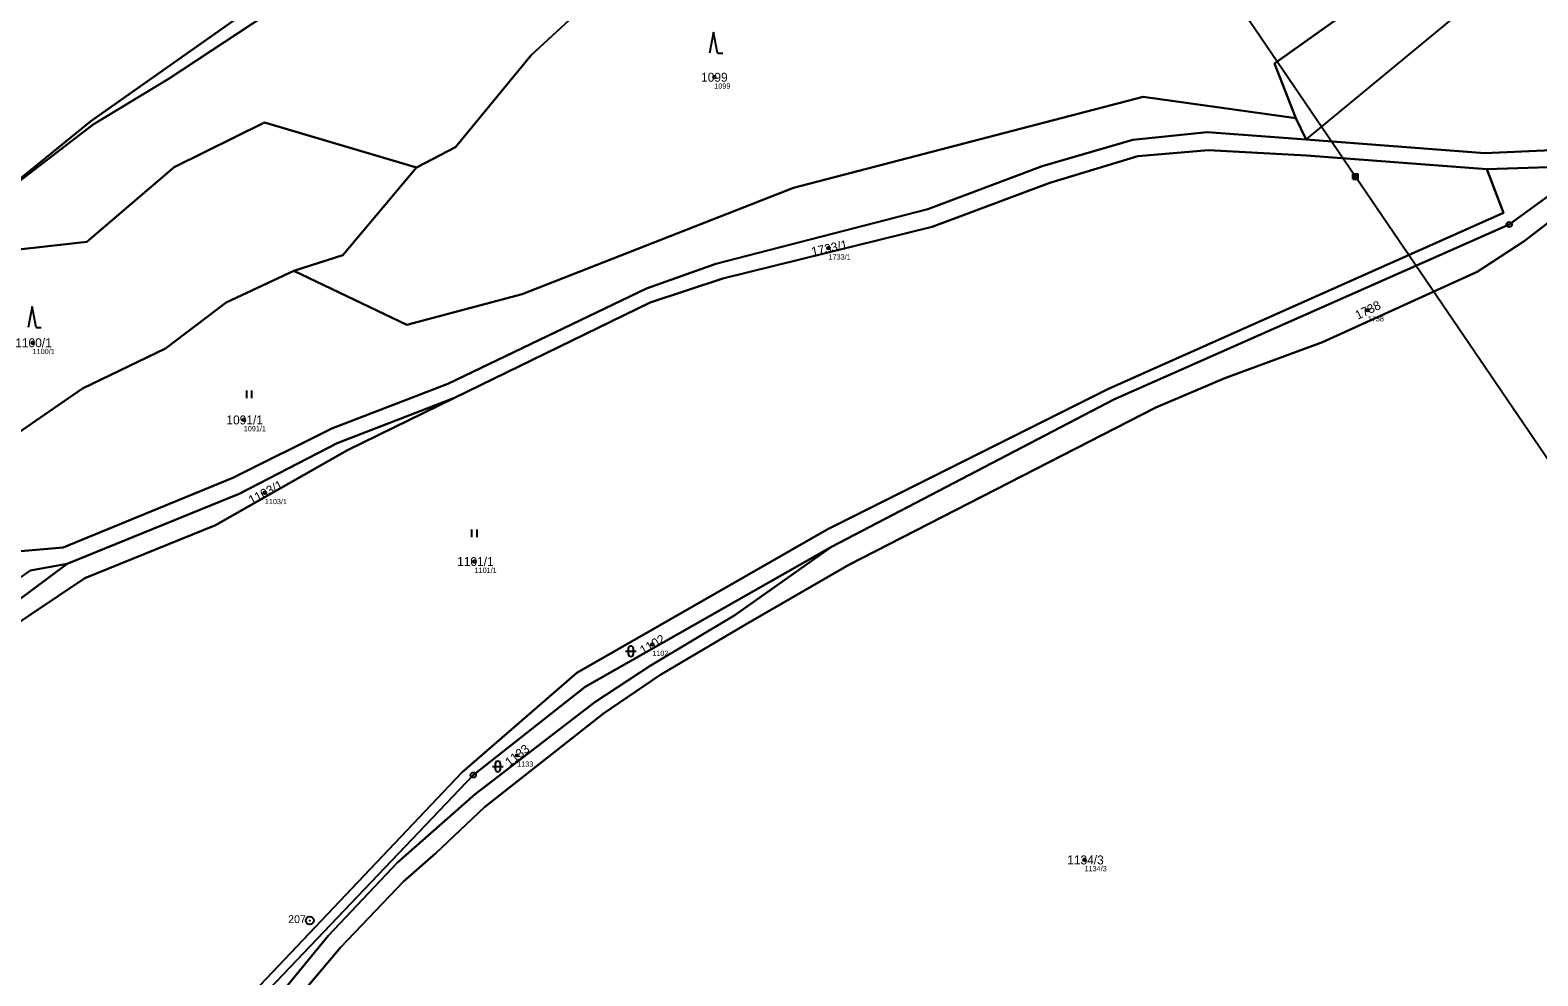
# Model space of a CAD drawing. Extents: x -653098 to -649479, y -997642 to -992666.
# Drawn here: x -650896.6 to -650610, y -994123.6 to -993943.9 of the extents above; entities that cross this region are included whole.
import ezdxf

# ---------------------------------------------------------------- set-up
doc = ezdxf.new("R2010")
doc.units = 0
for name, color, linetype in [('Definiční body', 7, 'Continuous'), ('Hranice parcel', 7, 'Continuous'), ('Parcelní čísla', 7, 'Continuous'), ('Polygon parcely', 7, 'Continuous'), ('Poz předměty', 7, 'Continuous'), ('Vnitřní kresba', 7, 'Continuous'), ('Značky bodu BP', 7, 'Continuous'), ('Značky kultur', 7, 'Continuous')]:
    doc.layers.add(name, color=color, linetype=linetype)

msp = doc.modelspace()

# ---------------------------------------------------------------- linework, layer by layer
at = {"layer": 'Definiční body'}
for centre in [(-650766.57, -993952.82), (-650744.85, -993985.31), (-650642.32, -993997.06), (-650896.18, -994003.27), (-650856.03, -994017.94), (-650852.03, -994031.78), (-650812.16, -994044.84), (-650778.35, -994060.62), (-650804.06, -994081.68), (-650696.17, -994101.56)]:
    msp.add_circle(centre, 0.25, dxfattribs=at)
at = {"layer": 'Hranice parcel'}
for p, q in [((-650656, -993960.58), (-650654.02, -993964.66)), ((-650600.08, -993969.66), (-650619.65, -993970.3)), ((-650916.57, -994065.32), (-650889.58, -994045.27)), ((-650896.65, -994046.54), (-650889.58, -994045.27))]:
    msp.add_line(p, q, dxfattribs=at)
for points in [[(-650906.59, -993978.57), (-650884.65, -993961.79), (-650870.23, -993953.08), (-650830.69, -993926.94), (-650801.09, -993907.24), (-650781.82, -993894.6), (-650746.71, -993871.05), (-650736.03, -993866.02), (-650716.04, -993857.46), (-650663.65, -993835.1), (-650647.72, -993826.95), (-650651.98, -993826.39)], [(-650587.88, -993861.42), (-650597.04, -993883.64), (-650603.24, -993888.84), (-650619.5, -993890.3), (-650622.02, -993891.74), (-650628.22, -993911.7), (-650640.1, -993935.95), (-650660.05, -993950.21), (-650656, -993960.58)], [(-650803.23, -993903.42), (-650885.11, -993961.13), (-650906.59, -993978.57)], [(-650484.59, -993906.44), (-650507.69, -993920.8), (-650529.4, -993935.21), (-650567.64, -993959.86), (-650589.24, -993968.79), (-650601.62, -993975.54), (-650612.58, -993983.96), (-650621.53, -993989.79), (-650650.95, -994003.14), (-650669.5, -994009.98), (-650682.64, -994015.58), (-650740.96, -994045.47), (-650760.48, -994056.75), (-650776.91, -994066.46), (-650787.62, -994073.73), (-650810.23, -994091.51), (-650819.52, -994100.29), (-650825.66, -994105.63), (-650837.62, -994118.22), (-650865.75, -994151.5)], [(-650823.18, -993969.97), (-650815.8, -993966.09), (-650801.4, -993948.64), (-650790.13, -993938.21), (-650781.45, -993933.44), (-650766.42, -993929.02), (-650735.81, -993922.51)], [(-650846.51, -993989.6), (-650825.02, -993999.86), (-650803.08, -993994.01), (-650751.51, -993973.83), (-650685.02, -993956.51), (-650656, -993960.58)], [(-650902.87, -993985.99), (-650885.88, -993984.08), (-650869.26, -993969.9), (-650852.11, -993961.39), (-650823.18, -993969.97)], [(-650654.02, -993964.66), (-650672.83, -993963.28), (-650686.99, -993964.69), (-650704.23, -993969.7), (-650725.97, -993977.89), (-650766.25, -993988.25), (-650779.44, -993992.95), (-650817.21, -994011.05), (-650839.3, -994019.54), (-650858.13, -994028.97), (-650890.39, -994042.16), (-650902.91, -994043.24), (-650927.48, -994050.6)], [(-650815.97, -994013.75), (-650778.78, -993995.59), (-650764.92, -993991.03), (-650725.14, -993981.24), (-650702.78, -993972.86), (-650686.06, -993967.78), (-650672.62, -993966.69), (-650653.97, -993967.66), (-650619.65, -993970.3)], [(-650654.02, -993964.66), (-650620.05, -993967.27), (-650598.94, -993966.32)], [(-650823.18, -993969.97), (-650837.17, -993986.63), (-650846.51, -993989.6)], [(-650744.28, -994042.06), (-650690.63, -994014.06), (-650615.41, -993980.8), (-650600.08, -993969.66)], [(-650619.65, -993970.3), (-650616.51, -993978.6), (-650691.62, -994012.02), (-650745.08, -994038.73), (-650792.73, -994066), (-650814.55, -994084.91), (-650857.54, -994130.25), (-650866.38, -994141.31), (-650885.21, -994163.18), (-650896.64, -994177.05)], [(-650977.08, -994049.46), (-650933.82, -994038.2), (-650916.32, -994028.6), (-650903.73, -994023.66), (-650886.71, -994011.97), (-650870.93, -994004.34), (-650859.38, -993995.59), (-650846.51, -993989.6)], [(-650815.97, -994013.75), (-650836.32, -994023.68), (-650861.41, -994037.91), (-650886.23, -994048.02), (-650901.46, -994058.2)], [(-650889.58, -994045.27), (-650856.91, -994031.95), (-650838.3, -994022.33), (-650815.97, -994013.75)], [(-650895.41, -994177.01), (-650891.49, -994175.15), (-650883.76, -994164.77), (-650865.25, -994142.36), (-650856.24, -994131.43), (-650812.39, -994085.42), (-650791.14, -994068.65), (-650744.28, -994042.06)], [(-650891.28, -994180.54), (-650887.14, -994173.48), (-650839.97, -994116), (-650826.82, -994102.07), (-650812.06, -994089.07), (-650789.25, -994071.59), (-650778.73, -994064.67), (-650762.65, -994055.02), (-650744.28, -994042.06)]]:
    msp.add_lwpolyline(points, dxfattribs=at)
at = {"layer": 'Polygon parcely'}
for points in [[(-650603.71, -993793.36), (-650613.89, -993803.32), (-650651.98, -993826.39), (-650647.72, -993826.95), (-650663.65, -993835.1), (-650716.04, -993857.46), (-650736.03, -993866.02), (-650746.71, -993871.05), (-650781.82, -993894.6), (-650801.09, -993907.24), (-650830.69, -993926.94), (-650870.23, -993953.08), (-650884.65, -993961.79), (-650906.59, -993978.57)], [(-650902.87, -993985.99), (-650885.88, -993984.08), (-650869.26, -993969.9), (-650852.11, -993961.39), (-650823.18, -993969.97), (-650815.8, -993966.09), (-650801.4, -993948.64), (-650790.13, -993938.21), (-650781.45, -993933.44), (-650766.42, -993929.02), (-650735.81, -993922.51), (-650714.73, -993911.39), (-650699.81, -993906.49), (-650686.53, -993899.78), (-650667.03, -993888.82), (-650644.04, -993873.92), (-650620.41, -993856.46), (-650604.89, -993841.23)], [(-650865.75, -994151.5), (-650837.62, -994118.22), (-650825.66, -994105.63), (-650819.52, -994100.29), (-650810.23, -994091.51), (-650787.62, -994073.73), (-650776.91, -994066.46), (-650760.48, -994056.75), (-650740.96, -994045.47), (-650682.64, -994015.58), (-650669.5, -994009.98), (-650650.95, -994003.14), (-650621.53, -993989.79), (-650612.58, -993983.96), (-650601.62, -993975.54), (-650589.24, -993968.79), (-650567.64, -993959.86), (-650529.4, -993935.21), (-650507.69, -993920.8), (-650484.59, -993906.44), (-650468.86, -993895.69), (-650449.41, -993867.94)], [(-650456.65, -993872.66), (-650471.46, -993894.01), (-650488.95, -993904.46), (-650510.14, -993917.07), (-650568.84, -993957.62), (-650600.08, -993969.66), (-650615.41, -993980.8), (-650690.63, -994014.06), (-650744.28, -994042.06), (-650762.65, -994055.02), (-650778.73, -994064.67), (-650789.25, -994071.59), (-650812.06, -994089.07), (-650826.82, -994102.07), (-650839.97, -994116), (-650887.14, -994173.48)], [(-650603.24, -993888.84), (-650619.5, -993890.3), (-650622.02, -993891.74), (-650628.22, -993911.7), (-650640.1, -993935.95), (-650660.05, -993950.21), (-650656, -993960.58), (-650654.02, -993964.66), (-650620.05, -993967.27), (-650598.94, -993966.32)], [(-650460.31, -993908.88), (-650468.65, -993906.05), (-650475, -993905.7), (-650484.59, -993906.44), (-650507.69, -993920.8), (-650529.4, -993935.21), (-650567.64, -993959.86), (-650589.24, -993968.79), (-650601.62, -993975.54), (-650612.58, -993983.96), (-650621.53, -993989.79), (-650650.95, -994003.14), (-650669.5, -994009.98), (-650682.64, -994015.58), (-650740.96, -994045.47), (-650760.48, -994056.75), (-650776.91, -994066.46), (-650787.62, -994073.73), (-650810.23, -994091.51), (-650819.52, -994100.29), (-650825.66, -994105.63), (-650837.62, -994118.22), (-650865.75, -994151.5)], [(-650790.13, -993938.21), (-650801.4, -993948.64), (-650815.8, -993966.09), (-650823.18, -993969.97), (-650837.17, -993986.63), (-650846.51, -993989.6), (-650825.02, -993999.86), (-650803.08, -993994.01), (-650751.51, -993973.83), (-650685.02, -993956.51), (-650656, -993960.58), (-650660.05, -993950.21), (-650640.1, -993935.95)], [(-650902.91, -994043.24), (-650890.39, -994042.16), (-650858.13, -994028.97), (-650839.3, -994019.54), (-650817.21, -994011.05), (-650779.44, -993992.95), (-650766.25, -993988.25), (-650725.97, -993977.89), (-650704.23, -993969.7), (-650686.99, -993964.69), (-650672.83, -993963.28), (-650654.02, -993964.66), (-650656, -993960.58), (-650685.02, -993956.51), (-650751.51, -993973.83), (-650803.08, -993994.01), (-650825.02, -993999.86), (-650846.51, -993989.6), (-650859.38, -993995.59), (-650870.93, -994004.34), (-650886.71, -994011.97), (-650903.73, -994023.66)], [(-650598.94, -993966.32), (-650620.05, -993967.27), (-650654.02, -993964.66), (-650672.83, -993963.28), (-650686.99, -993964.69), (-650704.23, -993969.7), (-650725.97, -993977.89), (-650766.25, -993988.25), (-650779.44, -993992.95), (-650817.21, -994011.05), (-650839.3, -994019.54), (-650858.13, -994028.97), (-650890.39, -994042.16), (-650902.91, -994043.24)], [(-650857.54, -994130.25), (-650814.55, -994084.91), (-650792.73, -994066), (-650745.08, -994038.73), (-650691.62, -994012.02), (-650616.51, -993978.6), (-650619.65, -993970.3), (-650653.97, -993967.66), (-650672.62, -993966.69), (-650686.06, -993967.78), (-650702.78, -993972.86), (-650725.14, -993981.24), (-650764.92, -993991.03), (-650778.78, -993995.59), (-650815.97, -994013.75), (-650836.32, -994023.68), (-650861.41, -994037.91), (-650886.23, -994048.02), (-650901.46, -994058.2), (-650921.32, -994094.74), (-650926.64, -994092.53), (-650929.48, -994103.92), (-650919.25, -994140.13)], [(-650896.65, -994046.54), (-650889.58, -994045.27), (-650856.91, -994031.95), (-650838.3, -994022.33), (-650815.97, -994013.75), (-650778.78, -993995.59), (-650764.92, -993991.03), (-650725.14, -993981.24), (-650702.78, -993972.86), (-650686.06, -993967.78), (-650672.62, -993966.69), (-650653.97, -993967.66), (-650619.65, -993970.3), (-650600.08, -993969.66)]]:
    msp.add_lwpolyline(points, dxfattribs=at)
for points in [[(-650746.71, -993871.05), (-650736.03, -993866.02), (-650716.04, -993857.46), (-650663.65, -993835.1), (-650647.72, -993826.95), (-650651.98, -993826.39), (-650664.17, -993831.94), (-650718.37, -993852.19), (-650736.67, -993860.84), (-650749.78, -993867.32), (-650803.23, -993903.42), (-650885.11, -993961.13), (-650906.59, -993978.57), (-650884.65, -993961.79), (-650870.23, -993953.08), (-650830.69, -993926.94), (-650801.09, -993907.24), (-650781.82, -993894.6)], [(-650935.81, -993939.79), (-650913.28, -993977.39), (-650906.59, -993978.57), (-650885.11, -993961.13), (-650803.23, -993903.42), (-650848.82, -993844.27), (-650920.08, -993896.69), (-650911.18, -993925.36)], [(-650859.38, -993995.59), (-650846.51, -993989.6), (-650837.17, -993986.63), (-650823.18, -993969.97), (-650852.11, -993961.39), (-650869.26, -993969.9), (-650885.88, -993984.08), (-650902.87, -993985.99), (-650981.59, -994042.87), (-650979.3, -994049.32), (-650979.04, -994049.97), (-650977.08, -994049.46), (-650933.82, -994038.2), (-650916.32, -994028.6), (-650903.73, -994023.66), (-650886.71, -994011.97), (-650870.93, -994004.34)], [(-650690.63, -994014.06), (-650615.41, -993980.8), (-650600.08, -993969.66), (-650619.65, -993970.3), (-650616.51, -993978.6), (-650691.62, -994012.02), (-650745.08, -994038.73), (-650792.73, -994066), (-650814.55, -994084.91), (-650857.54, -994130.25), (-650866.38, -994141.31), (-650885.21, -994163.18), (-650896.64, -994177.05), (-650895.41, -994177.01), (-650891.49, -994175.15), (-650883.76, -994164.77), (-650865.25, -994142.36), (-650856.24, -994131.43), (-650812.39, -994085.42), (-650791.14, -994068.65), (-650744.28, -994042.06)], [(-650916.57, -994065.32), (-650918.14, -994074.39), (-650924.67, -994085.14), (-650926.64, -994092.53), (-650921.32, -994094.74), (-650901.46, -994058.2), (-650886.23, -994048.02), (-650861.41, -994037.91), (-650836.32, -994023.68), (-650815.97, -994013.75), (-650838.3, -994022.33), (-650856.91, -994031.95), (-650889.58, -994045.27)], [(-650762.65, -994055.02), (-650744.28, -994042.06), (-650791.14, -994068.65), (-650812.39, -994085.42), (-650856.24, -994131.43), (-650865.25, -994142.36), (-650883.76, -994164.77), (-650891.49, -994175.15), (-650895.41, -994177.01), (-650891.28, -994180.54), (-650887.14, -994173.48), (-650839.97, -994116), (-650826.82, -994102.07), (-650812.06, -994089.07), (-650789.25, -994071.59), (-650778.73, -994064.67)], [(-650889.58, -994045.27), (-650896.65, -994046.54), (-650918.65, -994061.93), (-650916.57, -994065.32)]]:
    msp.add_lwpolyline(points, close=True, dxfattribs=at)
at = {"layer": 'Poz předměty'}
for p, q in [((-650764.43, -993795.52), (-650644.63, -993971.66)), ((-650645.13, -993971.16), (-650644.13, -993971.16)), ((-650645.13, -993972.16), (-650645.13, -993971.16)), ((-650645.13, -993971.36), (-650644.13, -993971.36)), ((-650645.13, -993971.56), (-650644.13, -993971.56)), ((-650645.13, -993971.76), (-650644.13, -993971.76)), ((-650645.13, -993971.96), (-650644.13, -993971.96)), ((-650645.13, -993972.16), (-650644.13, -993972.16)), ((-650644.93, -993972.16), (-650644.93, -993971.16)), ((-650644.73, -993972.16), (-650644.73, -993971.16)), ((-650644.63, -993971.66), (-650569.84, -994081.71)), ((-650644.53, -993972.16), (-650644.53, -993971.16)), ((-650644.33, -993972.16), (-650644.33, -993971.16)), ((-650644.13, -993972.16), (-650644.13, -993971.16))]:
    msp.add_line(p, q, dxfattribs=at)
at = {"layer": 'Vnitřní kresba'}
msp.add_line((-650654.02, -993964.66), (-650562.97, -993889.33), dxfattribs=at)
at = {"layer": 'Značky bodu BP'}
for centre, radius in [((-650615.41, -993980.8), 0.5), ((-650615.41, -993980.8), 0.0303), ((-650812.39, -994085.42), 0.5), ((-650812.39, -994085.42), 0.0303), ((-650843.48, -994113.07), 0.75), ((-650843.48, -994113.07), 0.03)]:
    msp.add_circle(centre, radius, dxfattribs=at)
at = {"layer": 'Značky kultur'}
for p, q in [((-650766.72, -993944.26), (-650767.47, -993948.26)), ((-650765.97, -993948.26), (-650766.72, -993944.26)), ((-650765.97, -993948.26), (-650764.97, -993948.26)), ((-650896.28, -993996.4), (-650897.03, -994000.4)), ((-650895.53, -994000.4), (-650896.28, -993996.4)), ((-650895.53, -994000.4), (-650894.53, -994000.4)), ((-650855.47, -994013.82), (-650855.47, -994012.32)), ((-650854.47, -994013.82), (-650854.47, -994012.32)), ((-650812.66, -994040.24), (-650812.66, -994038.74)), ((-650811.66, -994040.24), (-650811.66, -994038.74)), ((-650782.94, -994061.4), (-650782.94, -994062.4)), ((-650781.94, -994062.4), (-650781.94, -994061.4)), ((-650783.44, -994061.9), (-650781.44, -994061.9)), ((-650808.72, -994083.79), (-650806.72, -994083.79)), ((-650808.22, -994083.29), (-650808.22, -994084.29)), ((-650807.22, -994084.29), (-650807.22, -994083.29))]:
    msp.add_line(p, q, dxfattribs=at)
for centre, start, end in [((-650782.44, -994061.4), 0, 180), ((-650782.44, -994062.4), 180, 359.9879), ((-650807.72, -994083.29), 0, 180), ((-650807.72, -994084.29), 180, 359.9879)]:
    msp.add_arc(centre, 0.5, start, end, dxfattribs=at)

# ---------------------------------------------------------------- texts
at = {"layer": 'Definiční body'}
for s, p in [('1099', (-650766.57, -993954.98)), ('1733/1', (-650744.85, -993987.47)), ('1738', (-650642.32, -993999.22)), ('1100/1', (-650896.18, -994005.43)), ('1091/1', (-650856.03, -994020.1)), ('1103/1', (-650852.03, -994033.94)), ('1101/1', (-650812.16, -994047)), ('1102', (-650778.35, -994062.78)), ('1133', (-650804.06, -994083.84)), ('1134/3', (-650696.17, -994103.72))]:
    msp.add_text(s, height=1, dxfattribs=at).set_placement(p)
at = {"layer": 'Parcelní čísla'}
for s, p in [('1099', (-650769.08, -993953.67)), ('1100/1', (-650899.48, -994004.12)), ('1091/1', (-650859.33, -994018.79)), ('1101/1', (-650815.46, -994045.69)), ('1134/3', (-650699.47, -994102.41))]:
    msp.add_text(s, height=1.7, dxfattribs=at).set_placement(p)
for s, rotation, p in [('1733/1', 12, (-650747.91, -993986.83)), ('1738', 26, (-650644.2, -993998.92)), ('1103/1', 28, (-650854.55, -994034.08)), ('1102', 30, (-650780.1, -994062.61)), ('1133', 38, (-650805.51, -994083.89))]:
    msp.add_text(s, height=1.7, rotation=rotation, dxfattribs=at).set_placement(p)
at = {"layer": 'Značky bodu BP'}
msp.add_text('207', height=1.5, dxfattribs=at).set_placement((-650847.58, -994113.57))

doc.saveas('drawing.dxf')
